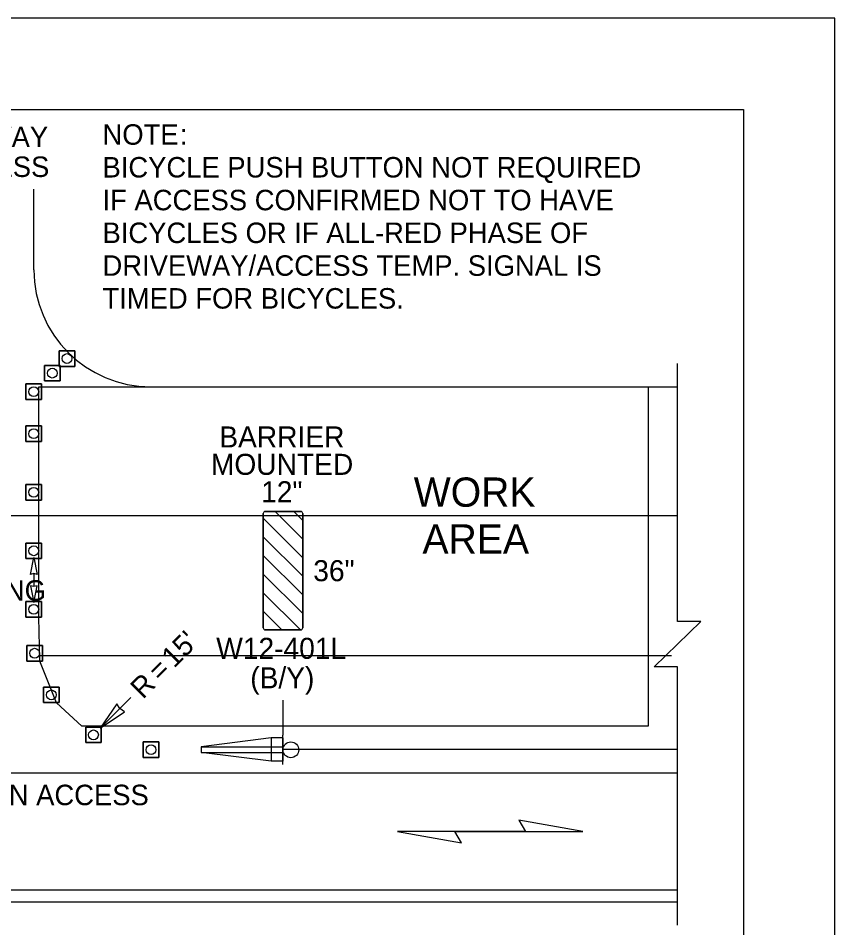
# Model space of a CAD drawing. Extents: x 99982 to 100176, y 99905 to 100011.
# Drawn here: x 100053.272 to 100056.062, y 100007.579 to 100010.687 of the extents above; entities that cross this region are included whole.
import ezdxf

# ---------------------------------------------------------------- set-up
doc = ezdxf.new("R2010")
doc.units = 0
for name, color, linetype in [('RD_ED_DrivewayEdge', 7, 'Continuous'), ('RD_ED_ShoulderPavedEdge', 7, 'Continuous'), ('RD_MK_LineEdgeWhite', 7, 'Continuous'), ('RD_MK_LineSkipCenter', 7, 'Continuous'), ('SH_GI_PlotLimits', 7, 'Continuous'), ('SH_GI_SheetBorder', 7, 'Continuous'), ('TR_SN_ConstructionSigns', 7, 'Continuous'), ('TR_WZ_ScaleTerminalEndSection', 7, 'Continuous'), ('TR_WZ_Sign', 7, 'Continuous'), ('TR_WZ_TrafficCone', 7, 'Continuous'), ('TR_WZ_WorkAreaLabel', 7, 'Continuous'), ('TR_WZ_WorkZoneDetails', 7, 'Continuous'), ('TR_WZ_WorkZoneTextCurrent', 7, 'Continuous')]:
    doc.layers.add(name, color=color, linetype=linetype)

msp = doc.modelspace()

# ---------------------------------------------------------------- linework, layer by layer
at = {"layer": 'RD_ED_DrivewayEdge'}
msp.add_line((100053.325, 100009.8277), (100053.325, 100010.103), dxfattribs=at)
msp.add_arc((100053.725, 100009.8277), 0.4, 180, 270, dxfattribs=at)
at = {"layer": 'RD_ED_ShoulderPavedEdge'}
for p, q in [((100053.725, 100009.4277), (100055.525, 100009.4277)), ((100050.725, 100007.6677), (100055.525, 100007.6677))]:
    msp.add_line(p, q, dxfattribs=at)
at = {"layer": 'RD_MK_LineEdgeWhite'}
for p, q in [((100050.725, 100008.9877), (100055.525, 100008.9877)), ((100055.525, 100008.1077), (100050.725, 100008.1077)), ((100055.525, 100007.7077), (100050.725, 100007.7077))]:
    msp.add_line(p, q, dxfattribs=at)
at = {"layer": 'RD_MK_LineSkipCenter'}
msp.add_lwpolyline([(100055.5043, 100008.5077), (100053.3483, 100008.5077)], dxfattribs=at)
at = {"layer": 'SH_GI_PlotLimits'}
msp.add_lwpolyline([(100039.0625, 99999.6875), (100056.0625, 99999.6875), (100056.0625, 100010.6875), (100039.0625, 100010.6875)], close=True, dxfattribs=at)
at = {"layer": 'SH_GI_SheetBorder'}
for p, q in [((100040, 100010.375), (100055.75, 100010.375)), ((100055.75, 100010.375), (100055.75, 100000))]:
    msp.add_line(p, q, dxfattribs=at)
at = {"layer": 'TR_SN_ConstructionSigns'}
for p, q in [((100054.1092, 100008.6038), (100054.1092, 100008.9945)), ((100054.1092, 100008.9945), (100054.1092, 100008.9784)), ((100054.1162, 100009.0015), (100054.2371, 100009.0015)), ((100054.1496, 100009.0015), (100054.1162, 100009.0015)), ((100054.2441, 100008.9071), (100054.1496, 100009.0015)), ((100054.2441, 100008.9071), (100054.1496, 100009.0015)), ((100054.2132, 100009.0015), (100054.1496, 100009.0015)), ((100054.1496, 100009.0015), (100054.2441, 100008.9071)), ((100054.2441, 100008.9707), (100054.2132, 100009.0015)), ((100054.2371, 100009.0015), (100054.2132, 100009.0015)), ((100054.2132, 100009.0015), (100054.2441, 100008.9707)), ((100054.2441, 100008.9707), (100054.2132, 100009.0015)), ((100054.2441, 100008.9945), (100054.2441, 100008.6038)), ((100054.2441, 100008.9707), (100054.2441, 100008.9945)), ((100054.2441, 100008.8435), (100054.1092, 100008.9784)), ((100054.1092, 100008.9784), (100054.2441, 100008.8435)), ((100054.2441, 100008.8435), (100054.1092, 100008.9784)), ((100054.1092, 100008.9784), (100054.1092, 100008.9148)), ((100054.2441, 100008.9071), (100054.2441, 100008.9707)), ((100054.2441, 100008.7799), (100054.1092, 100008.9148)), ((100054.2441, 100008.7799), (100054.1092, 100008.9148)), ((100054.1092, 100008.9148), (100054.1092, 100008.8512)), ((100054.1092, 100008.9148), (100054.2441, 100008.7799)), ((100054.2441, 100008.8435), (100054.2441, 100008.9071)), ((100054.2441, 100008.7163), (100054.1092, 100008.8512)), ((100054.1092, 100008.8512), (100054.2441, 100008.7163)), ((100054.2441, 100008.7163), (100054.1092, 100008.8512)), ((100054.1092, 100008.8512), (100054.1092, 100008.7876)), ((100054.2441, 100008.7799), (100054.2441, 100008.8435)), ((100054.2441, 100008.6527), (100054.1092, 100008.7876)), ((100054.2441, 100008.6527), (100054.1092, 100008.7876)), ((100054.1092, 100008.7876), (100054.1092, 100008.724)), ((100054.1092, 100008.7876), (100054.2441, 100008.6527)), ((100054.2441, 100008.7163), (100054.2441, 100008.7799)), ((100054.2364, 100008.5968), (100054.1092, 100008.724)), ((100054.1092, 100008.724), (100054.2364, 100008.5968)), ((100054.2364, 100008.5968), (100054.1092, 100008.724)), ((100054.1092, 100008.724), (100054.1092, 100008.6604)), ((100054.2441, 100008.6527), (100054.2441, 100008.7163)), ((100054.1728, 100008.5968), (100054.1092, 100008.6604)), ((100054.1728, 100008.5968), (100054.1092, 100008.6604)), ((100054.1092, 100008.6604), (100054.1092, 100008.6038)), ((100054.1092, 100008.6604), (100054.1728, 100008.5968)), ((100054.2441, 100008.6038), (100054.2441, 100008.6527)), ((100054.2371, 100008.5968), (100054.1162, 100008.5968)), ((100054.1162, 100008.5968), (100054.1728, 100008.5968)), ((100054.1728, 100008.5968), (100054.2364, 100008.5968)), ((100054.2364, 100008.5968), (100054.2371, 100008.5968))]:
    msp.add_line(p, q, dxfattribs=at)
for centre, start, end in [((100054.1162, 100008.9945), 90, 180), ((100054.1162, 100008.9945), 90, 180), ((100054.2371, 100008.9945), 0, 90), ((100054.2371, 100008.9945), 360, 90), ((100054.1162, 100008.6038), 180, 270), ((100054.1162, 100008.6038), 180, 270), ((100054.2371, 100008.6038), 270, 0), ((100054.2371, 100008.6038), 270, 0)]:
    msp.add_arc(centre, 0.00703, start, end, dxfattribs=at)
at = {"layer": 'TR_WZ_ScaleTerminalEndSection'}
for p, q in [((100054.1366, 100008.2277), (100053.8966, 100008.1977)), ((100054.1366, 100008.2277), (100054.1366, 100008.1477)), ((100054.1766, 100008.2277), (100054.1366, 100008.2277)), ((100054.1766, 100008.2277), (100054.1766, 100008.1477)), ((100053.8966, 100008.1977), (100054.1766, 100008.1977)), ((100053.8966, 100008.1977), (100053.8966, 100008.1777)), ((100053.8966, 100008.1777), (100054.1766, 100008.1777)), ((100054.1366, 100008.1477), (100053.8966, 100008.1777)), ((100054.1766, 100008.1477), (100054.1366, 100008.1477))]:
    msp.add_line(p, q, dxfattribs=at)
at = {"layer": 'TR_WZ_Sign'}
msp.add_line((100054.1766, 100008.1371), (100054.1766, 100008.2371), dxfattribs=at)
msp.add_circle((100054.2036, 100008.1871), 0.027, dxfattribs=at)
msp.add_circle((100054.2036, 100008.1871), 0.027, dxfattribs=at)
at = {"layer": 'TR_WZ_TrafficCone'}
for points in [[(100053.4115, 100009.5509), (100053.4115, 100009.4976), (100053.4649, 100009.4976), (100053.4649, 100009.5509), (100053.4115, 100009.5509)], [(100053.4649, 100009.5509), (100053.4649, 100009.4976), (100053.4115, 100009.4976), (100053.4115, 100009.5509), (100053.4649, 100009.5509)], [(100053.3615, 100009.5009), (100053.3615, 100009.4476), (100053.4149, 100009.4476), (100053.4149, 100009.5009), (100053.3615, 100009.5009)], [(100053.4149, 100009.5009), (100053.4149, 100009.4476), (100053.3615, 100009.4476), (100053.3615, 100009.5009), (100053.4149, 100009.5009)], [(100053.3516, 100009.4377), (100053.2982, 100009.4377), (100053.2982, 100009.3844), (100053.3516, 100009.3844), (100053.3516, 100009.4377)], [(100053.3516, 100009.3844), (100053.2982, 100009.3844), (100053.2982, 100009.4377), (100053.3516, 100009.4377), (100053.3516, 100009.3844)], [(100053.3516, 100009.2938), (100053.2982, 100009.2938), (100053.2982, 100009.2404), (100053.3516, 100009.2404), (100053.3516, 100009.2938)], [(100053.3516, 100009.2404), (100053.2982, 100009.2404), (100053.2982, 100009.2938), (100053.3516, 100009.2938), (100053.3516, 100009.2404)], [(100053.3516, 100009.0938), (100053.2982, 100009.0938), (100053.2982, 100009.0404), (100053.3516, 100009.0404), (100053.3516, 100009.0938)], [(100053.3516, 100009.0404), (100053.2982, 100009.0404), (100053.2982, 100009.0938), (100053.3516, 100009.0938), (100053.3516, 100009.0404)], [(100053.3516, 100008.8938), (100053.2982, 100008.8938), (100053.2982, 100008.8404), (100053.3516, 100008.8404), (100053.3516, 100008.8938)], [(100053.3516, 100008.8404), (100053.2982, 100008.8404), (100053.2982, 100008.8938), (100053.3516, 100008.8938), (100053.3516, 100008.8404)], [(100053.3516, 100008.6938), (100053.2982, 100008.6938), (100053.2982, 100008.6404), (100053.3516, 100008.6404), (100053.3516, 100008.6938)], [(100053.3516, 100008.6404), (100053.2982, 100008.6404), (100053.2982, 100008.6938), (100053.3516, 100008.6938), (100053.3516, 100008.6404)], [(100053.3543, 100008.5438), (100053.301, 100008.5438), (100053.301, 100008.4904), (100053.3543, 100008.4904), (100053.3543, 100008.5438)], [(100053.3543, 100008.4904), (100053.301, 100008.4904), (100053.301, 100008.5438), (100053.3543, 100008.5438), (100053.3543, 100008.4904)], [(100053.4119, 100008.4015), (100053.3585, 100008.4015), (100053.3585, 100008.3482), (100053.4119, 100008.3482), (100053.4119, 100008.4015)], [(100053.4119, 100008.3482), (100053.3585, 100008.3482), (100053.3585, 100008.4015), (100053.4119, 100008.4015), (100053.4119, 100008.3482)], [(100053.5556, 100008.2647), (100053.5023, 100008.2647), (100053.5023, 100008.2114), (100053.5556, 100008.2114), (100053.5556, 100008.2647)], [(100053.5556, 100008.2114), (100053.5023, 100008.2114), (100053.5023, 100008.2647), (100053.5556, 100008.2647), (100053.5556, 100008.2114)], [(100053.699, 100008.2138), (100053.7523, 100008.2138), (100053.7523, 100008.1604), (100053.699, 100008.1604), (100053.699, 100008.2138)], [(100053.699, 100008.1604), (100053.7523, 100008.1604), (100053.7523, 100008.2138), (100053.699, 100008.2138), (100053.699, 100008.1604)], [(100053.699, 100008.2138), (100053.7523, 100008.2138), (100053.7523, 100008.1604), (100053.699, 100008.1604), (100053.699, 100008.2138)], [(100053.699, 100008.1604), (100053.7523, 100008.1604), (100053.7523, 100008.2138), (100053.699, 100008.2138), (100053.699, 100008.1604)]]:
    msp.add_lwpolyline(points, dxfattribs=at)
for centre in [(100053.4382, 100009.5243), (100053.3882, 100009.4743), (100053.3249, 100009.411), (100053.3249, 100009.2671), (100053.3249, 100009.0671), (100053.3249, 100008.8671), (100053.3249, 100008.6671), (100053.3276, 100008.5171), (100053.3852, 100008.3748), (100053.5289, 100008.238), (100053.7257, 100008.1871), (100053.7257, 100008.1871)]:
    msp.add_circle(centre, 0.0167, dxfattribs=at)
at = {"layer": 'TR_WZ_WorkZoneDetails'}
for p, q in [((100053.325, 100008.7893), (100053.325, 100008.7449)), ((100053.5523, 100008.2614), (100053.657, 100008.366)), ((100054.1766, 100008.3571), (100054.1766, 100008.2371)), ((100055.525, 100008.1877), (100054.1766, 100008.1877)), ((100055.0052, 100007.9077), (100054.7641, 100007.9077)), ((100054.7641, 100007.9077), (100055.0052, 100007.9077))]:
    msp.add_line(p, q, dxfattribs=at)
msp.add_lwpolyline([(100055.525, 100007.5877), (100055.525, 100008.4703), (100055.445, 100008.4703), (100055.605, 100008.6251), (100055.525, 100008.6251), (100055.525, 100009.5077)], dxfattribs=at)
for points in [[(100055.425, 100009.4277), (100055.425, 100008.6402), (100055.425, 100008.2677), (100054.5265, 100008.2677), (100054.5265, 100008.2677), (100054.5265, 100008.2677), (100053.7244, 100008.2677), (100053.7244, 100008.2677), (100053.7244, 100008.2677), (100053.489, 100008.2677), (100053.4028, 100008.348), (100053.3452, 100008.4902), (100053.3425, 100008.6402), (100053.3425, 100008.8402), (100053.3425, 100009.4277)], [(100053.325, 100008.8438), (100053.3362, 100008.7866), (100053.325, 100008.7893), (100053.3138, 100008.7866)], [(100053.325, 100008.6904), (100053.3362, 100008.7476), (100053.325, 100008.7449), (100053.3138, 100008.7476)], [(100053.5523, 100008.2614), (100053.6354, 100008.3173), (100053.6186, 100008.3277), (100053.6082, 100008.3445)], [(100055.2017, 100007.9077), (100054.9829, 100007.9463), (100055.0052, 100007.9077)], [(100054.5675, 100007.9077), (100054.7864, 100007.8691), (100054.7641, 100007.9077)]]:
    msp.add_lwpolyline(points, close=True, dxfattribs=at)

# ---------------------------------------------------------------- texts
at = {"layer": 'TR_SN_ConstructionSigns'}
for s, p in [('BARRIER', (100053.9589, 100009.2203)), ('MOUNTED', (100053.9303, 100009.1267)), ('12"', (100054.1019, 100009.033)), ('36"', (100054.2801, 100008.7632)), ('W12-401L', (100053.9485, 100008.4978)), ('(B/Y)', (100054.0647, 100008.3971))]:
    msp.add_text(s, height=0.07196, rotation=360, dxfattribs=at).set_placement(p)
at = {"layer": 'TR_WZ_WorkAreaLabel'}
for s, p in [('WORK', (100054.6236, 100009.0177)), ('AREA', (100054.6533, 100008.8577))]:
    msp.add_text(s, height=0.1, rotation=360, dxfattribs=at).set_placement(p)
at = {"layer": 'TR_WZ_WorkZoneDetails'}
for s, p in [('NOTE', (100053.5598, 100010.255)), (':', (100053.8239, 100010.255)), ('BICYCLE PUSH BUTTON NOT REQUIRED ', (100053.5598, 100010.143)), ('IF ACCESS CONFIRMED NOT TO HAVE ', (100053.5598, 100010.031)), ('BICYCLES OR IF ALL-RED PHASE OF ', (100053.5598, 100009.919)), ('DRIVEWAY/ACCESS TEMP. SIGNAL IS ', (100053.5598, 100009.807)), ('TIMED FOR BICYCLES.', (100053.5598, 100009.695))]:
    msp.add_text(s, height=0.07, dxfattribs=at).set_placement(p)
at = {"layer": 'TR_WZ_WorkZoneTextCurrent'}
for s, p in [('DRIVEWAY', (100052.8748, 100010.2468)), ('OR ACCESS', (100052.8266, 100010.1448)), ('SPACING', (100052.945, 100008.6966)), ("5' SPACING WITHIN ACCESS", (100052.431, 100007.9977))]:
    msp.add_text(s, height=0.07, dxfattribs=at).set_placement(p)
for s, p in [("15'", (100053.8042, 100008.4637)), ('=', (100053.7574, 100008.4169)), ('R', (100053.6982, 100008.3577))]:
    msp.add_text(s, height=0.07, rotation=45, dxfattribs=at).set_placement(p)

doc.saveas('drawing.dxf')
